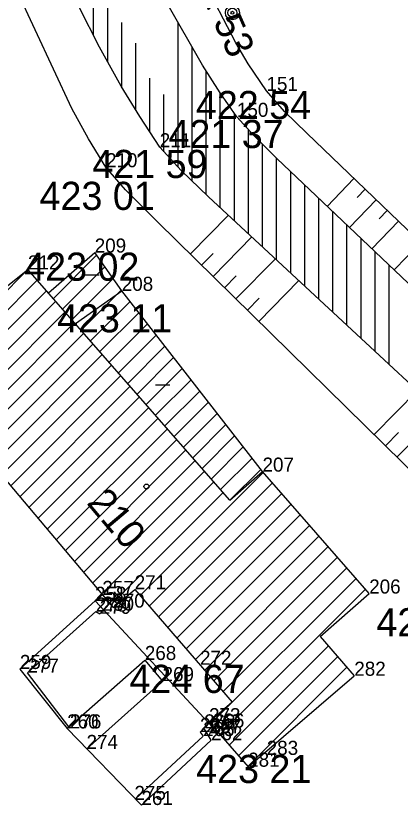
# Model space of a CAD drawing. Extents: x -559180 to -551373, y -1076947 to -1072071.
# Drawn here: x -554468.31 to -554454.66, y -1073657.18 to -1073629.14 of the extents above; entities that cross this region are included whole.
import ezdxf

# ---------------------------------------------------------------- set-up
doc = ezdxf.new("R2010")
doc.units = 0
for name, color, linetype in [('14_BUDOVY', 7, 'Continuous'), ('18_POLOHOPIS', 7, 'Continuous'), ('1_VODA_ZN', 7, 'Continuous'), ('20_EL_ZN', 7, 'Continuous'), ('26_SRAFY', 7, 'Continuous'), ('27_HRANA_PATA', 7, 'Continuous'), ('28_VODA', 7, 'Continuous'), ('32', 7, 'Continuous'), ('3_BODY', 7, 'Continuous'), ('47_ZN_STAV_OBJ$', 7, 'Continuous'), ('54_C_POPISNA', 7, 'Continuous'), ('6_VYSKY', 7, 'Continuous')]:
    doc.layers.add(name, color=color, linetype=linetype)

# ---------------------------------------------------------------- blocks, each defined once
blk = doc.blocks.new('POINT_DISPLAY')
blk.add_line((0, 0), (0, 0))
blk = doc.blocks.new('SLDP')
at = {"layer": '20_EL_ZN'}
for radius in [0.25, 0.158, 0.05]:
    blk.add_circle((0, 0), radius, dxfattribs=at)
blk = doc.blocks.new('BZ')
at = {"layer": '47_ZN_STAV_OBJ$'}
blk.add_circle((0, 0), 0.0875, dxfattribs=at)
blk = doc.blocks.new('BD')
at = {"layer": '47_ZN_STAV_OBJ$'}
blk.add_line((-0.25, 0), (0.25, 0), dxfattribs=at)

msp = doc.modelspace()

# ---------------------------------------------------------------- linework, layer by layer
at = {"layer": '14_BUDOVY'}
for p, q in [((-554467.149, -1073638.985), (-554465.51, -1073637.55)), ((-554464.55, -1073638.91), (-554465.51, -1073637.55)), ((-554472.13, -1073641.54), (-554467.88, -1073638.15)), ((-554460.708, -1073646.344), (-554467.88, -1073638.15)), ((-554466.197, -1073640.073), (-554464.55, -1073638.91)), ((-554459.55, -1073645.33), (-554464.55, -1073638.91)), ((-554472.13, -1073641.54), (-554464.85, -1073650.16)), ((-554460.708, -1073646.344), (-554459.55, -1073645.33)), ((-554455.76, -1073649.66), (-554459.55, -1073645.33)), ((-554464.85, -1073650.16), (-554464.09, -1073649.51)), ((-554464.09, -1073649.51), (-554460.623, -1073653.514)), ((-554457.507, -1073651.189), (-554455.76, -1073649.66)), ((-554457.507, -1073651.189), (-554456.29, -1073652.58)), ((-554460.06, -1073655.81), (-554456.29, -1073652.58)), ((-554460.623, -1073653.514), (-554461.45, -1073654.23)), ((-554461.45, -1073654.23), (-554460.06, -1073655.81))]:
    msp.add_line(p, q, dxfattribs=at)
at = {"layer": '18_POLOHOPIS'}
for p, q in [((-554465.234, -1073649.705), (-554465.5, -1073649.92)), ((-554465.5, -1073649.92), (-554468.17, -1073652.34)), ((-554465.5, -1073649.92), (-554461.31, -1073654.42)), ((-554467.9, -1073652.47), (-554465.47, -1073650.3)), ((-554465.47, -1073650.3), (-554465.33, -1073650.38)), ((-554465.33, -1073650.38), (-554465.23, -1073650.27)), ((-554466.49, -1073654.45), (-554463.73, -1073652.02)), ((-554463.73, -1073652.02), (-554463.1, -1073652.77)), ((-554468.17, -1073652.34), (-554466.49, -1073654.45)), ((-554466.43, -1073654.397), (-554467.9, -1073652.47)), ((-554463.1, -1073652.77), (-554465.79, -1073655.171)), ((-554466.49, -1073654.45), (-554463.85, -1073657.17)), ((-554461.62, -1073654.45), (-554461.77, -1073654.58)), ((-554461.77, -1073654.58), (-554461.66, -1073654.72)), ((-554461.38, -1073654.87), (-554461.62, -1073654.45)), ((-554461.31, -1073654.42), (-554461.47, -1073654.712)), ((-554461.66, -1073654.72), (-554464.06, -1073656.953)), ((-554463.85, -1073657.17), (-554461.38, -1073654.87))]:
    msp.add_line(p, q, dxfattribs=at)
at = {"layer": '26_SRAFY'}
for p, q in [((-554457.251, -1073635.911), (-554456.301, -1073634.92)), ((-554456.191, -1073635.595), (-554455.907, -1073635.298)), ((-554456.459, -1073636.662), (-554455.513, -1073635.676)), ((-554455.402, -1073636.349), (-554455.119, -1073636.054)), ((-554460.764, -1073636.22), (-554462.12, -1073637.601)), ((-554455.666, -1073637.414), (-554454.725, -1073636.432)), ((-554459.928, -1073636.995), (-554461.308, -1073638.399)), ((-554454.874, -1073638.165), (-554453.937, -1073637.187)), ((-554461.304, -1073637.582), (-554461.714, -1073638)), ((-554459.093, -1073637.77), (-554460.495, -1073639.197)), ((-554460.484, -1073638.374), (-554460.902, -1073638.798)), ((-554458.258, -1073638.545), (-554459.683, -1073639.996)), ((-554459.665, -1073639.165), (-554460.089, -1073639.597)), ((-554454.05, -1073642.449), (-554455.59, -1073644.016)), ((-554453.214, -1073643.224), (-554454.776, -1073644.815)), ((-554454.718, -1073643.942), (-554455.183, -1073644.415))]:
    msp.add_line(p, q, dxfattribs=at)
at = {"layer": '27_HRANA_PATA'}
for points in [[(-554465.11, -1073634.52), (-554465.73, -1073633.505), (-554466.32, -1073632.437), (-554470.89, -1073622.64)], [(-554459.41, -1073631.81), (-554460.062, -1073630.841), (-554460.499, -1073630.098), (-554464.01, -1073623.34)], [(-554451.16, -1073639.85), (-554457.979, -1073633.311), (-554458.775, -1073632.541), (-554459.41, -1073631.81)], [(-554451.89, -1073647.65), (-554463.268, -1073636.474), (-554464.416, -1073635.325), (-554465.11, -1073634.52)]]:
    msp.add_lwpolyline(points, dxfattribs=at)
at = {"layer": '28_VODA'}
for points in [[(-554463.2, -1073633.81), (-554463.911, -1073632.721), (-554464.568, -1073631.64), (-554465.337, -1073630.258), (-554468.96, -1073623.14)], [(-554460.46, -1073632.73), (-554461.057, -1073631.877), (-554461.68, -1073630.894), (-554465.53, -1073624.16)], [(-554451.58, -1073641.29), (-554459.04, -1073634.214), (-554459.863, -1073633.39), (-554460.46, -1073632.73)], [(-554447.84, -1073648.21), (-554461.463, -1073635.571), (-554462.438, -1073634.634), (-554463.2, -1073633.81)]]:
    msp.add_lwpolyline(points, dxfattribs=at)
at = {"layer": '32'}
for p, q in [((-554465.55, -1073629.84), (-554465.55, -1073627.307)), ((-554465.05, -1073630.774), (-554465.05, -1073628.582)), ((-554464.55, -1073631.67), (-554464.55, -1073629.383)), ((-554462.55, -1073634.513), (-554462.55, -1073629.372)), ((-554464.05, -1073632.492), (-554464.05, -1073630.112)), ((-554462.05, -1073635.007), (-554462.05, -1073630.247)), ((-554463.55, -1073633.274), (-554463.55, -1073631.351)), ((-554461.55, -1073635.487), (-554461.55, -1073631.099)), ((-554461.05, -1073635.954), (-554461.05, -1073631.887)), ((-554463.05, -1073633.972), (-554463.05, -1073631.934)), ((-554460.55, -1073636.418), (-554460.55, -1073632.601)), ((-554460.05, -1073636.882), (-554460.05, -1073633.183)), ((-554459.55, -1073637.346), (-554459.55, -1073633.703)), ((-554459.05, -1073637.81), (-554459.05, -1073634.204)), ((-554458.55, -1073638.274), (-554458.55, -1073634.679)), ((-554458.05, -1073638.737), (-554458.05, -1073635.153)), ((-554457.55, -1073639.201), (-554457.55, -1073635.627)), ((-554457.05, -1073639.665), (-554457.05, -1073636.102)), ((-554456.55, -1073640.129), (-554456.55, -1073636.576)), ((-554456.05, -1073640.593), (-554456.05, -1073637.05)), ((-554455.55, -1073641.057), (-554455.55, -1073637.524)), ((-554466.979, -1073639.18), (-554465.443, -1073637.644)), ((-554466.649, -1073639.557), (-554465.151, -1073638.059)), ((-554455.05, -1073641.521), (-554455.05, -1073637.999)), ((-554471.736, -1073642.006), (-554467.88, -1073638.15)), ((-554471.412, -1073642.39), (-554467.55, -1073638.527)), ((-554466.319, -1073639.934), (-554464.858, -1073638.473)), ((-554471.089, -1073642.773), (-554467.22, -1073638.904)), ((-554465.989, -1073640.311), (-554464.566, -1073638.888)), ((-554470.765, -1073643.156), (-554466.89, -1073639.281)), ((-554465.659, -1073640.688), (-554464.257, -1073639.286)), ((-554470.441, -1073643.54), (-554466.56, -1073639.658)), ((-554465.328, -1073641.065), (-554463.947, -1073639.684)), ((-554470.117, -1073643.923), (-554466.23, -1073640.035)), ((-554464.998, -1073641.442), (-554463.638, -1073640.081)), ((-554469.794, -1073644.306), (-554465.9, -1073640.412)), ((-554464.668, -1073641.819), (-554463.328, -1073640.479)), ((-554469.47, -1073644.69), (-554465.57, -1073640.789)), ((-554464.338, -1073642.196), (-554463.019, -1073640.876)), ((-554469.146, -1073645.073), (-554465.24, -1073641.167)), ((-554464.008, -1073642.573), (-554462.709, -1073641.274)), ((-554468.822, -1073645.456), (-554464.91, -1073641.544)), ((-554463.678, -1073642.95), (-554462.399, -1073641.671)), ((-554468.499, -1073645.84), (-554464.58, -1073641.921)), ((-554463.348, -1073643.327), (-554462.09, -1073642.069)), ((-554468.175, -1073646.223), (-554464.25, -1073642.298)), ((-554463.018, -1073643.704), (-554461.78, -1073642.466)), ((-554467.851, -1073646.606), (-554463.92, -1073642.675)), ((-554467.527, -1073646.99), (-554463.589, -1073643.052)), ((-554462.688, -1073644.082), (-554461.471, -1073642.864)), ((-554462.358, -1073644.459), (-554461.161, -1073643.261)), ((-554467.204, -1073647.373), (-554463.259, -1073643.429)), ((-554462.028, -1073644.836), (-554460.851, -1073643.659)), ((-554466.88, -1073647.756), (-554462.929, -1073643.806)), ((-554466.556, -1073648.14), (-554462.599, -1073644.183)), ((-554461.698, -1073645.213), (-554460.542, -1073644.057)), ((-554461.368, -1073645.59), (-554460.232, -1073644.454)), ((-554466.232, -1073648.523), (-554462.269, -1073644.56)), ((-554465.909, -1073648.907), (-554461.939, -1073644.937)), ((-554461.038, -1073645.967), (-554459.923, -1073644.852)), ((-554465.585, -1073649.29), (-554461.609, -1073645.314)), ((-554463.901, -1073649.728), (-554459.528, -1073645.355)), ((-554460.708, -1073646.344), (-554459.613, -1073645.249)), ((-554465.261, -1073649.673), (-554461.279, -1073645.691)), ((-554463.573, -1073650.107), (-554459.198, -1073645.732)), ((-554464.937, -1073650.057), (-554460.949, -1073646.068)), ((-554463.245, -1073650.486), (-554458.868, -1073646.109)), ((-554462.917, -1073650.865), (-554458.538, -1073646.486)), ((-554462.589, -1073651.244), (-554458.208, -1073646.863)), ((-554462.261, -1073651.623), (-554457.878, -1073647.24)), ((-554461.933, -1073652.002), (-554457.548, -1073647.617)), ((-554461.604, -1073652.381), (-554457.218, -1073647.994)), ((-554461.276, -1073652.76), (-554456.888, -1073648.371)), ((-554460.948, -1073653.138), (-554456.558, -1073648.748)), ((-554461.395, -1073654.292), (-554456.228, -1073649.125)), ((-554461.064, -1073654.669), (-554455.898, -1073649.502)), ((-554460.733, -1073655.045), (-554457.213, -1073651.525)), ((-554460.402, -1073655.421), (-554456.883, -1073651.902)), ((-554460.071, -1073655.797), (-554456.553, -1073652.279))]:
    msp.add_line(p, q, dxfattribs=at)

# ---------------------------------------------------------------- block references
at = {"layer": '1_VODA_ZN'}
for p in [(-554459.41, -1073631.81), (-554460.46, -1073632.73), (-554463.2, -1073633.81), (-554465.11, -1073634.52), (-554465.51, -1073637.55), (-554467.88, -1073638.15), (-554464.55, -1073638.91), (-554459.55, -1073645.33), (-554464.09, -1073649.51), (-554465.24, -1073649.71), (-554455.76, -1073649.66), (-554465.5, -1073649.92), (-554465.47, -1073650.3), (-554465.33, -1073650.38), (-554465.23, -1073650.27), (-554464.85, -1073650.16), (-554463.73, -1073652.02), (-554468.17, -1073652.34), (-554461.77, -1073652.19), (-554467.9, -1073652.47), (-554456.29, -1073652.58), (-554463.1, -1073652.77), (-554461.45, -1073654.23), (-554466.49, -1073654.45), (-554466.39, -1073654.45), (-554461.77, -1073654.58), (-554461.62, -1073654.45), (-554461.42, -1073654.62), (-554461.31, -1073654.42), (-554461.66, -1073654.72), (-554461.38, -1073654.87), (-554465.8, -1073655.18), (-554459.4, -1073655.39), (-554460.06, -1073655.81), (-554464.1, -1073656.99), (-554463.85, -1073657.17)]:
    msp.add_blockref('POINT_DISPLAY', p, dxfattribs=at)
at = {"layer": '20_EL_ZN'}
msp.add_blockref('SLDP', (-554460.62, -1073629.03), dxfattribs=at)
at = {"layer": '32'}
for p in [(-554467.88, -1073638.15), (-554460.708, -1073646.344)]:
    msp.add_blockref('POINT_DISPLAY', p, dxfattribs=at)
at = {"layer": '47_ZN_STAV_OBJ$'}
for name, p in [('BD', (-554465.608, -1073638.345)), ('BD', (-554463.098, -1073642.251)), ('BZ', (-554463.674, -1073645.858))]:
    msp.add_blockref(name, p, dxfattribs=at)

# ---------------------------------------------------------------- texts
at = {"layer": '3_BODY'}
for s, p in [('151', (-554459.41, -1073631.81)), ('150', (-554460.46, -1073632.73)), ('211', (-554463.2, -1073633.81)), ('210', (-554465.11, -1073634.52)), ('209', (-554465.51, -1073637.55)), ('212', (-554467.88, -1073638.15)), ('208', (-554464.55, -1073638.91)), ('207', (-554459.55, -1073645.33)), ('271', (-554464.09, -1073649.51)), ('257', (-554465.24, -1073649.71)), ('206', (-554455.76, -1073649.66)), ('258', (-554465.5, -1073649.92)), ('278', (-554465.47, -1073650.3)), ('280', (-554465.23, -1073650.27)), ('270', (-554464.85, -1073650.16)), ('279', (-554465.33, -1073650.38)), ('268', (-554463.73, -1073652.02)), ('272', (-554461.77, -1073652.19)), ('259', (-554468.17, -1073652.34)), ('277', (-554467.9, -1073652.47)), ('282', (-554456.29, -1073652.58)), ('269', (-554463.1, -1073652.77)), ('273', (-554461.45, -1073654.23)), ('260', (-554466.49, -1073654.45)), ('276', (-554466.39, -1073654.45)), ('263', (-554461.62, -1073654.45)), ('266', (-554461.31, -1073654.42)), ('264', (-554461.77, -1073654.58)), ('265', (-554461.66, -1073654.72)), ('267', (-554461.42, -1073654.62)), ('262', (-554461.38, -1073654.87)), ('274', (-554465.8, -1073655.18)), ('283', (-554459.4, -1073655.39)), ('281', (-554460.06, -1073655.81)), ('275', (-554464.1, -1073656.99)), ('261', (-554463.85, -1073657.17))]:
    msp.add_text(s, height=0.5, dxfattribs=at).set_placement(p)
at = {"layer": '54_C_POPISNA'}
msp.add_text('210', height=1, rotation=310.1827, dxfattribs=at).set_placement((-554465.825, -1073646.449))
at = {"layer": '6_VYSKY'}
msp.add_text('422 53', height=1, rotation=293.9747, dxfattribs=at).set_placement((-554462.37, -1073626.962))
for s, p in [('422 54', (-554461.915, -1073632.81)), ('421 37', (-554462.892, -1073633.839)), ('421 59', (-554465.595, -1073634.902)), ('423 01', (-554467.469, -1073636.035)), ('423 02', (-554468.015, -1073638.55)), ('423 11', (-554466.848, -1073640.383)), ('423 19', (-554455.505, -1073651.18)), ('424 67', (-554464.275, -1073653.19)), ('423 21', (-554461.905, -1073656.39))]:
    msp.add_text(s, height=1, dxfattribs=at).set_placement(p)

doc.saveas('drawing.dxf')
